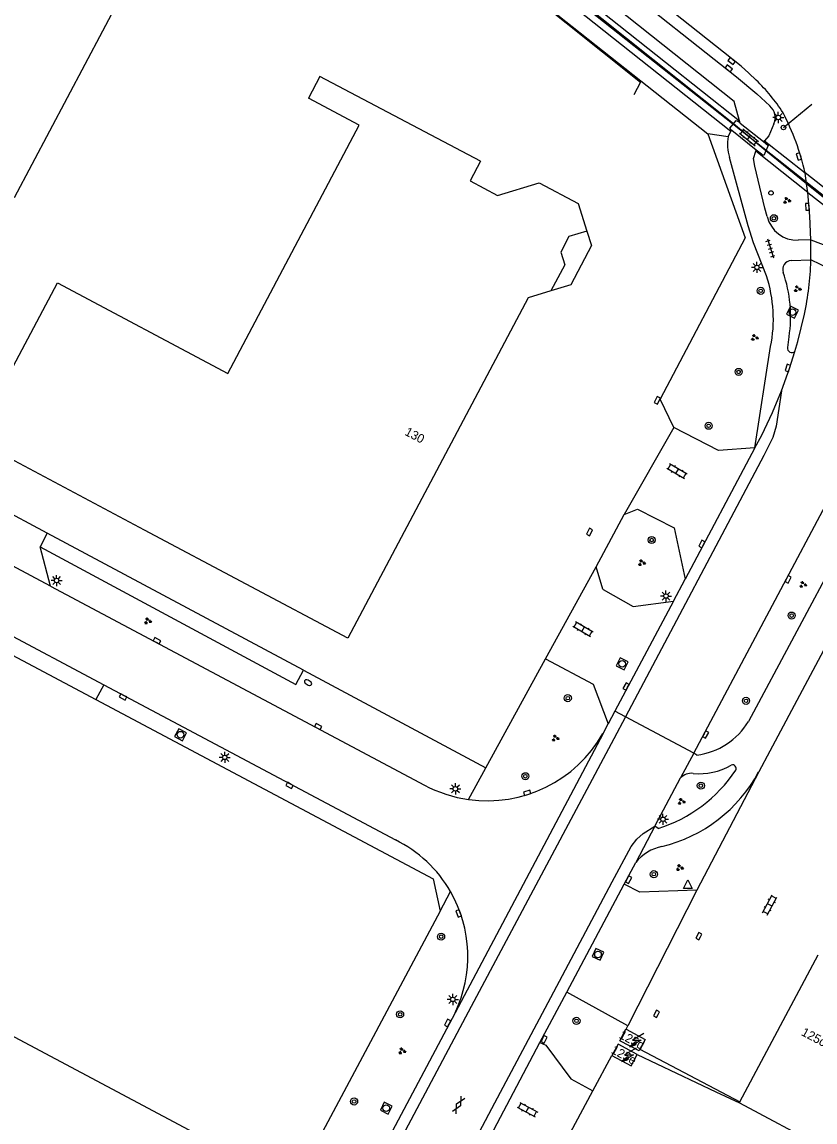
# Model space of a CAD drawing. Extents: x 136000 to 138005, y 398500 to 400500.
# Drawn here: x 136469.2 to 136558.8, y 398735.3 to 398859.5 of the extents above; entities that cross this region are included whole.
import ezdxf

# ---------------------------------------------------------------- set-up
doc = ezdxf.new("R2010")
doc.units = 0
for name, color, linetype in [('gg-afsc-hekwerk', 7, 'Continuous'), ('gg-anno-huisnummerreeks BGT', 7, 'Continuous'), ('gg-aspt-spoorlijn', 7, 'Continuous'), ('gg-bbg-gedigitaliseerde bebouwing', 7, 'Continuous'), ('gg-bbg-hoofdgebouw', 7, 'Continuous'), ('gg-bbg-onder overbouw', 7, 'Continuous'), ('gg-bbg-pand overbouw', 7, 'Continuous'), ('gg-knt-verharding', 7, 'Continuous'), ('gg-knt-verharding nz', 7, 'Continuous'), ('gt-grn-groengrens', 7, 'Continuous'), ('gt-grn-weggrens', 7, 'Continuous'), ('gt-knt-lijn portaal', 7, 'Continuous'), ('gt-symb-boom', 7, 'Continuous'), ('gt-symb-brandkraan', 7, 'Continuous'), ('gt-symb-gesloten verharding', 7, 'Continuous'), ('gt-symb-groenvak', 7, 'Continuous'), ('gt-symb-klinker verharding', 7, 'Continuous'), ('gt-symb-kolk', 7, 'Continuous'), ('gt-symb-lichtmast', 7, 'Continuous'), ('gt-symb-rioolschacht', 7, 'Continuous'), ('gt-symb-tegel verharding', 7, 'Continuous'), ('gt-symb-trafo symbool', 7, 'Continuous'), ('gt-symb-verkeersregelinstallatiepaal', 7, 'Continuous'), ('gt-symb-waterafsluiter', 7, 'Continuous')]:
    doc.layers.add(name, color=color, linetype=linetype)

# ---------------------------------------------------------------- blocks, each defined once
blk = doc.blocks.new('gt0-RS')
at = {"layer": 'gt-symb-rioolschacht'}
blk.add_lwpolyline([(-0.5, -0.5), (0.5, -0.5), (0.5, 0.5), (-0.5, 0.5)], close=True, dxfattribs=at)
blk.add_circle((0, 0), 0.375, dxfattribs=at)
blk = doc.blocks.new('gt0-GRVAK')
at = {"layer": 'gt-symb-groenvak'}
for p, q in [((-0.11, 0.19), (-0.23, 0.24)), ((-0.18, 0.15), (0.09, 0.15)), ((-0.09, 0.21), (-0.16, 0.32)), ((-0.05, 0.21), (-0.05, 0.39)), ((0, 0.21), (0.06, 0.32)), ((0.01, 0.19), (0.13, 0.24)), ((0.26, -0.05), (0.2, 0.06)), ((0.3, -0.05), (0.3, 0.13)), ((0.35, -0.05), (0.41, 0.06)), ((-0.24, -0.23), (-0.36, -0.18)), ((-0.32, -0.26), (-0.05, -0.26)), ((-0.23, -0.21), (-0.29, -0.1)), ((-0.18, -0.2), (-0.18, -0.02)), ((-0.14, -0.21), (-0.07, -0.1)), ((-0.12, -0.23), (0, -0.18)), ((0.24, -0.07), (0.12, -0.02)), ((0.17, -0.11), (0.44, -0.11)), ((0.37, -0.07), (0.49, -0.02))]:
    blk.add_line(p, q, dxfattribs=at)
blk = doc.blocks.new('gt0-KOLK')
at = {"layer": 'gt-symb-kolk'}
blk.add_lwpolyline([(0, 0), (0.37, 0), (0.37, 0.4), (-0.38, 0.4), (-0.38, 0), (0, 0)], dxfattribs=at)
blk = doc.blocks.new('gt0-VIPAAL')
at = {"layer": 'gt-symb-verkeersregelinstallatiepaal'}
blk.add_circle((0, 0), 0.25, dxfattribs=at)
blk = doc.blocks.new('gt0-KL1')
at = {"layer": 'gt-symb-klinker verharding'}
for p, q in [((-1.15, 0.3), (1.15, 0.3)), ((-1, -0.3), (-1, 0.3)), ((-0.5, 0.3), (-0.5, 0.45)), ((0, -0.3), (0, 0.3)), ((0.5, 0.3), (0.5, 0.45)), ((1, -0.3), (1, 0.3)), ((-1.15, -0.3), (1.15, -0.3)), ((-0.5, -0.45), (-0.5, -0.3)), ((0.5, -0.45), (0.5, -0.3))]:
    blk.add_line(p, q, dxfattribs=at)
blk = doc.blocks.new('gt0-LMAST')
at = {"layer": 'gt-symb-lichtmast'}
for p, q in [((-0.18, 0.17), (-0.45, 0.44)), ((-0.01, 0.25), (-0.01, 0.62)), ((0.17, 0.17), (0.44, 0.44)), ((-0.26, 0), (-0.63, 0)), ((-0.18, -0.18), (-0.45, -0.45)), ((-0.01, -0.25), (-0.01, -0.63)), ((0.44, -0.45), (0.17, -0.18)), ((0.24, 0), (0.62, 0))]:
    blk.add_line(p, q, dxfattribs=at)
blk.add_circle((-0.01, 0), 0.25, dxfattribs=at)
blk = doc.blocks.new('gt0-WAFSL')
at = {"layer": 'gt-symb-waterafsluiter'}
for p, q in [((-0.5, -0.33), (0, 0.67)), ((0, 0.67), (0.5, -0.33)), ((0.5, -0.33), (-0.5, -0.33))]:
    blk.add_line(p, q, dxfattribs=at)
blk = doc.blocks.new('gt0-BOOM')
at = {"layer": 'gt-symb-boom'}
for radius in [0.4, 0.2]:
    blk.add_circle((0, 0), radius, dxfattribs=at)
blk = doc.blocks.new('gt0-HSP')
at = {"layer": 'gt-symb-trafo symbool'}
for points in [[(0.77, 0.75), (-0.53, 0), (0.47, 0), (-0.83, -0.75)], [(-0.22, -0.24), (-0.83, -0.75), (-0.08, -0.48)]]:
    blk.add_lwpolyline(points, dxfattribs=at)
blk = doc.blocks.new('gt0-GESVH1')
at = {"layer": 'gt-symb-gesloten verharding'}
for p, q in [((-0.99, -0.26), (0.01, 0.24)), ((0.01, -0.26), (-0.99, 0.24)), ((0.01, 0.24), (1.01, -0.26)), ((1.01, 0.24), (0.01, -0.26))]:
    blk.add_line(p, q, dxfattribs=at)
blk = doc.blocks.new('gt0-BR')
at = {"layer": 'gt-symb-brandkraan'}
for centre, radius, start, end in [((-0.24, 0), 0.206, 107.5669, 252.4331), ((0.6, -2.66), 3, 106.892, 107.5669), ((0, -0.69), 0.938, 73.108, 106.892), ((-0.6, -2.66), 3, 72.4331, 73.108), ((0.24, 0), 0.206, 287.567, 72.4331), ((0.6, 2.66), 3, 252.4331, 253.108), ((0, 0.69), 0.938, 253.108, 286.8921), ((-0.6, 2.66), 3, 286.8921, 287.567)]:
    blk.add_arc(centre, radius, start, end, dxfattribs=at)
blk = doc.blocks.new('gt0-TEG1')
at = {"layer": 'gt-symb-tegel verharding'}
for p, q in [((-1.12, 0), (1.12, 0)), ((-0.9, -0.25), (-0.9, 0.25)), ((-0.45, -0.25), (-0.45, 0.25)), ((0, -0.25), (0, 0.25)), ((0.45, -0.25), (0.45, 0.25)), ((0.9, -0.25), (0.9, 0.25))]:
    blk.add_line(p, q, dxfattribs=at)

msp = doc.modelspace()

# ---------------------------------------------------------------- linework, layer by layer
at = {"layer": 'gg-afsc-hekwerk'}
for p, q in [((136468.38, 398839.68), (136494.18, 398888.43)), ((136516.43, 398759.09), (136446.47, 398627.8)), ((136533.69, 398738.79), (136535.85, 398742.8)), ((136538.7, 398742.9), (136547.57, 398738.7)), ((136530.6, 398733.03), (136533.69, 398738.79)), ((136547.57, 398738.7), (136550.26, 398737.45))]:
    msp.add_line(p, q, dxfattribs=at)
for points in [[(136344.2, 399002.6), (136341, 398994.03), (136356.77, 398985.67), (136357.59, 398985.08), (136367.44, 398981.66), (136371.79, 398979.29), (136387.62, 398966.64), (136389.01, 398966.17), (136401.14, 398961.42), (136402.97, 398960.1), (136403.45, 398960.87), (136433.4, 398936.6), (136517.98, 398869.55), (136539.08, 398852.7), (136538.32, 398851.25)], [(136316.33, 398868.37), (136332.76, 398859.95), (136477.56, 398782.97)], [(136477.56, 398782.97), (136515.65, 398762.72), (136516.43, 398759.09)]]:
    msp.add_lwpolyline(points, dxfattribs=at)
at = {"layer": 'gg-aspt-spoorlijn'}
for p, q in [((136553.24, 398844.92), (136549.56, 398847.97)), ((136557.84, 398841.22), (136553.24, 398844.92))]:
    msp.add_line(p, q, dxfattribs=at)
for points in [[(136549.56, 398847.97), (136548.82, 398848.6), (136529.12, 398864.31), (136473.62, 398908.18), (136425.18, 398946.43), (136403.7, 398963.44)], [(136620.35, 398768.38), (136618.51, 398772.8), (136616.07, 398777.76), (136613.82, 398781.86), (136610.87, 398787.09), (136608.14, 398791.59), (136604.08, 398797.3), (136600.51, 398801.99), (136596.79, 398806.5), (136593.49, 398810.3), (136586.38, 398817.76), (136583.45, 398820.6), (136580.38, 398823.39), (136577.35, 398825.93), (136485.24, 398898.78), (136405.26, 398962.29)], [(136572.96, 398829.2), (136572.53, 398829.55), (136568.21, 398832.94), (136563.9, 398836.35), (136557.84, 398841.22)]]:
    msp.add_lwpolyline(points, dxfattribs=at)
at = {"layer": 'gg-bbg-gedigitaliseerde bebouwing'}
for points in [[(136492.45, 398819.81), (136507.3, 398847.82), (136501.57, 398850.88)], [(136464.2, 398813.06), (136473.22, 398830.04), (136492.45, 398819.81)]]:
    msp.add_lwpolyline(points, dxfattribs=at)
at = {"layer": 'gg-bbg-hoofdgebouw'}
for p, q in [((136550.31, 398737.56), (136559.13, 398754.15)), ((136550.26, 398737.45), (136550.31, 398737.56)), ((136550.26, 398737.45), (136597.45, 398712.28))]:
    msp.add_line(p, q, dxfattribs=at)
for points in [[(136521, 398843.77), (136502.87, 398853.33), (136501.57, 398850.88)], [(136521, 398843.77), (136519.82, 398841.54), (136522.91, 398839.9), (136527.62, 398841.31), (136532.03, 398838.99), (136533.02, 398835.86)], [(136528.93, 398829.12), (136526.38, 398828.33), (136506.02, 398789.9), (136483.06, 398802.1)], [(136483.06, 398802.1), (136463.81, 398812.33), (136464.2, 398813.06)], [(136417.64, 398800.8), (136422.23, 398798.35), (136411.73, 398778.68), (136414.25, 398777.33), (136412.73, 398774.48), (136490.97, 398732.85), (136452.4, 398660.39), (136432.47, 398670.99), (136430.71, 398667.69), (136405.82, 398680.94), (136407.58, 398684.24), (136393.32, 398691.83), (136386.58, 398679.16), (136386.2, 398679.36), (136386.34, 398679.63), (136362.06, 398692.54), (136361.92, 398692.28), (136361.54, 398692.48), (136368.28, 398705.15), (136358.61, 398710.29), (136356.85, 398706.98), (136336.89, 398717.59), (136338.65, 398720.9), (136278.93, 398752.64)], [(136536.72, 398744.46), (136537.42, 398745.77), (136537.45, 398745.76)], [(136537.45, 398745.76), (136539.6, 398744.61), (136539.01, 398743.49)], [(136538.7, 398742.9), (136536.54, 398744.07), (136535.85, 398742.8)], [(136539.01, 398743.49), (136538.91, 398743.3), (136536.72, 398744.46)], [(136535.85, 398742.8), (136538.01, 398741.63), (136538.7, 398742.9)]]:
    msp.add_lwpolyline(points, dxfattribs=at)
at = {"layer": 'gg-bbg-onder overbouw'}
msp.add_lwpolyline([(136533.02, 398835.86), (136530.98, 398835.26), (136530.07, 398833.49), (136530.51, 398832.06), (136528.93, 398829.12)], dxfattribs=at)
at = {"layer": 'gg-bbg-pand overbouw'}
msp.add_lwpolyline([(136533.02, 398835.86), (136533.54, 398834.26), (136531.19, 398829.81), (136528.93, 398829.12)], dxfattribs=at)
at = {"layer": 'gg-knt-verharding'}
for p, q in [((136494.18, 398888.43), (136546.66, 398846.87)), ((136321.51, 398868.12), (136478.45, 398784.65)), ((136550.34, 398848.07), (136550.27, 398848.31)), ((136548.96, 398846.53), (136549.28, 398847.14)), ((136549.28, 398847.14), (136549.34, 398847.26)), ((136550.34, 398848.07), (136552.98, 398845.98)), ((136553.08, 398846.08), (136552.98, 398845.98)), ((136552.98, 398845.98), (136553.51, 398845.55)), ((136553.08, 398846.08), (136557.66, 398842.45)), ((136552.11, 398844.9), (136552.15, 398845.01)), ((136557.98, 398840.24), (136552.11, 398844.9)), ((136553.51, 398845.55), (136553.24, 398844.92)), ((136564.13, 398837.33), (136557.66, 398842.45)), ((136557.84, 398841.22), (136557.66, 398842.45)), ((136557.98, 398840.24), (136557.84, 398841.22)), ((136557.98, 398840.24), (136564.32, 398835.23)), ((136558.32, 398834.89), (136556.87, 398834.84)), ((136558.33, 398832.61), (136558.32, 398834.89)), ((136556.08, 398832.55), (136558.33, 398832.61)), ((136558.33, 398832.46), (136558.33, 398832.61)), ((136555.7, 398822.72), (136555.86, 398823.92)), ((136552, 398811.4), (136553.77, 398822.83)), ((136542.83, 398813.68), (136541.3, 398816.91)), ((136569.18, 398814.03), (136551.27, 398780.51)), ((136472.07, 398801.76), (136454.07, 398811.39)), ((136552, 398811.4), (136544.13, 398796.59)), ((136472.43, 398795.78), (136449.72, 398807.85)), ((136545.08, 398776.92), (136561.69, 398808.17)), ((136534.06, 398797.96), (136537.23, 398803.86)), ((136501, 398786.29), (136472.07, 398801.76)), ((136472.43, 398795.78), (136471.25, 398800.22)), ((136542.8, 398794.1), (136544.13, 398796.59)), ((136563.76, 398796.07), (136553.67, 398777.16)), ((136472.43, 398795.78), (136514.66, 398773.33)), ((136542.8, 398794.1), (136536.18, 398781.65)), ((136521.62, 398775.27), (136528.35, 398787.58)), ((136501, 398786.29), (136521.62, 398775.27)), ((136478.45, 398784.65), (136511.38, 398767.14)), ((136536.18, 398781.65), (136535.43, 398780.23)), ((136534.84, 398779.13), (136535.43, 398780.23)), ((136545.08, 398776.92), (136543.6, 398774.13)), ((136545.43, 398776.71), (136545.08, 398776.92)), ((136553.67, 398777.16), (136552.42, 398774.81)), ((136552.42, 398774.81), (136545.45, 398761.47)), ((136540.7, 398768.67), (136543.6, 398774.13)), ((136540.7, 398768.67), (136538.53, 398764.58)), ((136541.05, 398768.43), (136540.7, 398768.67)), ((136537.24, 398762.15), (136538.53, 398764.58)), ((136530.74, 398749.93), (136537.24, 398762.15)), ((136527.72, 398744.25), (136530.74, 398749.93)), ((136537.65, 398746.13), (136530.74, 398749.93)), ((136537.45, 398745.76), (136537.65, 398746.13)), ((136522.49, 398734.41), (136527.72, 398744.25)), ((136539.01, 398743.49), (136550.31, 398737.56))]:
    msp.add_line(p, q, dxfattribs=at)
for points in [[(136550.27, 398848.31), (136549.65, 398850.49), (136509.35, 398882.52), (136361.24, 399000)], [(136552.13, 398852.91), (136551.3, 398853.72), (136550.43, 398854.48), (136517.64, 398880.48)], [(136517.67, 398878.91), (136536.04, 398864.33), (136549.91, 398853.3), (136552.21, 398851.36), (136553.69, 398850)], [(136549.56, 398847.97), (136549.89, 398848.36), (136550.19, 398848.19), (136550.34, 398848.07)], [(136546.66, 398846.87), (136550.9, 398835.11), (136541.3, 398816.91)], [(136549.34, 398847.26), (136549.15, 398847.48), (136549.56, 398847.97)], [(136552.15, 398845.01), (136549.38, 398847.21), (136549.34, 398847.26)], [(136554.14, 398848), (136553.57, 398846.62), (136553.08, 398846.08)], [(136553.39, 398837.51), (136553.11, 398838.46), (136551.97, 398843.2), (136551.85, 398844.08), (136552.11, 398844.9)], [(136553.24, 398844.92), (136553.01, 398844.39), (136552.73, 398844.54), (136552.15, 398845.01)], [(136553.3, 398830.81), (136551.85, 398834.55), (136551.23, 398836.45), (136549.11, 398844.19)], [(136558.32, 398834.89), (136558.21, 398837.57), (136557.98, 398840.24)], [(136556.51, 398822.29), (136556.85, 398823.4), (136557.6, 398826.5)], [(136555.01, 398817.84), (136555.91, 398820.35), (136556.51, 398822.29)], [(136552, 398811.4), (136552.76, 398812.82), (136553.98, 398815.38), (136555.01, 398817.84)], [(136552, 398811.4), (136547.89, 398811.09), (136542.83, 398813.68)], [(136537.23, 398803.86), (136538.73, 398804.48), (136542.88, 398802.38), (136544.13, 398796.59)], [(136471.25, 398800.22), (136500.15, 398784.69), (136501, 398786.29)], [(136534.87, 398795.42), (136534.83, 398795.44), (136534.06, 398797.96)], [(136534.87, 398795.42), (136538.24, 398793.49), (136542.8, 398794.1)], [(136528.35, 398787.58), (136533.73, 398784.72), (136535.43, 398780.23)], [(136545.45, 398761.47), (136538.98, 398761.24), (136537.24, 398762.15)], [(136518.12, 398747.62), (136508.79, 398730.03), (136497.59, 398708.93)], [(136527.72, 398744.25), (136528.38, 398743.94), (136531.2, 398740.17), (136533.69, 398738.79)]]:
    msp.add_lwpolyline(points, dxfattribs=at)
for centre, radius, start, end in [((136537.52, 398837.71), 21.09, 33.1386, 46.1281), ((136552.49, 398848.68), 1.79, 337.6082, 47.7703), ((136530.49, 398836.33), 27.85, 12.6902, 27.6037), ((136554.55, 398845.72), 5.65, 171.73, 195.6638), ((136556.76, 398838.3), 3.46, 193.1688, 271.8533), ((136556.14, 398831.54), 1.01, 93.5221, 199.1966), ((136519.01, 398834.26), 39.36, 348.6245, 357.3786), ((136538.36, 398825.92), 15.72, 348.6541, 18.0915), ((136540.9, 398826.22), 15.13, 351.2448, 19.2404), ((136556.16, 398822.62), 0.478, 167.0587, 316.1375), ((136544.45, 398784.6), 7.95, 277.1088, 329.0666), ((136521.77, 398786.6), 15.05, 261.9559, 330.2401), ((136536.23, 398784.01), 16.31, 287.2021, 326.4813), ((136537.63, 398782.71), 16.76, 283.2836, 331.8946), ((136545.72, 398781.78), 7.18, 264.3393, 300.124), ((136549.48, 398775.2), 0.402, 331.1561, 112.4249), ((136544.85, 398772.87), 1.78, 84.9146, 134.6716), ((136521.77, 398786.6), 15.06, 241.8155, 261.9479), ((136504.9, 398753.98), 14.67, 29.9357, 63.7761), ((136542.54, 398761.36), 5.14, 101.811, 141.2439), ((136504.9, 398753.98), 14.67, 334.3107, 29.942)]:
    msp.add_arc(centre, radius, start, end, dxfattribs=at)
at = {"layer": 'gg-knt-verharding nz'}
msp.add_line((136534.84, 398779.13), (136518.12, 398747.62), dxfattribs=at)
for points in [[(136555.01, 398817.84), (136554.38, 398813.85), (136554.01, 398812.55)], [(136554.01, 398812.55), (136553.01, 398810.55), (136537.36, 398781.02)], [(136537.36, 398781.02), (136536.06, 398778.56), (136519.93, 398748.34), (136508.62, 398727), (136490.48, 398692.93), (136474.29, 398662.43), (136460.05, 398635.59), (136442.07, 398601.68), (136427.81, 398574.82), (136427.19, 398573.66)], [(136467.11, 398627.49), (136474.26, 398644.19), (136479.07, 398655.21), (136480.84, 398658.82), (136482.78, 398662.41), (136494.2, 398683.83), (136502.74, 398699.9), (136512.22, 398717.8), (136522.63, 398737.43), (136528.96, 398749.35), (136535.88, 398762.41), (136538.02, 398766.4), (136538.64, 398767.23), (136539.39, 398767.86), (136540.7, 398768.67)]]:
    msp.add_lwpolyline(points, dxfattribs=at)
at = {"layer": 'gt-grn-groengrens'}
for p, q in [((136548.96, 398846.53), (136546.66, 398846.87)), ((136478.45, 398784.65), (136477.56, 398782.97)), ((136519.66, 398771.69), (136521.62, 398775.27)), ((136516.43, 398759.09), (136517.61, 398761.3))]:
    msp.add_line(p, q, dxfattribs=at)
for points in [[(136217.1, 399112.47), (136253.44, 399083.58), (136308.93, 399039.59), (136550.27, 398848.31)], [(136394.97, 398969.46), (136480.52, 398901.64), (136483.17, 398899.54), (136486.49, 398896.92), (136492.97, 398891.78), (136549.28, 398847.14)]]:
    msp.add_lwpolyline(points, dxfattribs=at)
at = {"layer": 'gt-grn-weggrens'}
for p, q in [((136558.32, 398834.89), (136564.41, 398832.53)), ((136564.16, 398829.8), (136558.33, 398832.61)), ((136542.83, 398813.68), (136537.23, 398803.86)), ((136472.07, 398801.76), (136471.25, 398800.22)), ((136528.35, 398787.58), (136534.06, 398797.96)), ((136537.36, 398781.02), (136536.18, 398781.65)), ((136545.08, 398776.92), (136537.36, 398781.02)), ((136545.45, 398761.47), (136537.65, 398746.13))]:
    msp.add_line(p, q, dxfattribs=at)
at = {"layer": 'gt-knt-lijn portaal'}
msp.add_line((136555.22, 398847.57), (136558.43, 398850.22), dxfattribs=at)

# ---------------------------------------------------------------- block references
at = {"layer": 'gt-symb-boom'}
for p in [(136554.14, 398837.32), (136552.65, 398829.13), (136550.16, 398819.97), (136546.77, 398813.89), (136540.33, 398800.99), (136556.14, 398792.46), (136530.86, 398783.14), (136550.99, 398782.83), (136526.07, 398774.32), (136545.89, 398773.26), (136540.58, 398763.26), (136516.55, 398756.2), (136511.92, 398747.44), (136531.84, 398746.7), (136506.72, 398737.6)]:
    msp.add_blockref('gt0-BOOM', p, dxfattribs=at)
at = {"layer": 'gt-symb-brandkraan', "rotation": -27.97472991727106}
msp.add_blockref('gt0-BR', (136501.53, 398784.89), dxfattribs=at)
at = {"layer": 'gt-symb-gesloten verharding', "rotation": -118.35896344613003}
msp.add_blockref('gt0-GESVH1', (136518.53, 398737.22), dxfattribs=at)
at = {"layer": 'gt-symb-groenvak'}
for p in [(136555.59, 398839.33), (136556.79, 398829.35), (136551.95, 398823.84), (136539.2, 398798.42), (136557.42, 398795.96), (136483.4, 398791.84), (136529.45, 398778.62), (136543.68, 398771.47), (136543.48, 398763.99), (136512.13, 398743.29)]:
    msp.add_blockref('gt0-GRVAK', p, dxfattribs=at)
at = {"layer": 'gt-symb-klinker verharding'}
for p, rotation in [((136551.33, 398846.46), -38.66875373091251), ((136543.19, 398808.75), 149.74356283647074), ((136532.57, 398790.9), 149.74356283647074), ((136553.67, 398759.79), 61.89717643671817), ((136526.31, 398736.68), -28.487007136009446)]:
    msp.add_blockref('gt0-KL1', p, dxfattribs=dict(at, rotation=rotation))
at = {"layer": 'gt-symb-kolk'}
for p, rotation in [((136548.92, 398854.08), -38.462947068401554), ((136549.48, 398855.23), 141.61754266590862), ((136557.16, 398844.36), 106.98473253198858), ((136558.13, 398838.63), 94.24486205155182), ((136555.91, 398820.35), 71.45633066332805), ((136541.16, 398816.68), 63.050419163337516), ((136533.49, 398801.82), 63.05041916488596), ((136546.18, 398800.45), 62.02527007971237), ((136555.57, 398796.65), -117.97472992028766), ((136484.36, 398789.44), -27.71850162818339), ((136537.62, 398784.36), 61.3849683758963), ((136480.71, 398783.45), 151.97468393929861), ((136502.57, 398779.76), -28.409358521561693), ((136546.25, 398779.12), -117.97472992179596), ((136499.51, 398773.46), 151.97468393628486), ((136526.33, 398772.26), 17.45655813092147), ((136537.55, 398762.74), -117.76921269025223), ((136518.71, 398758.9), 109.93904791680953), ((136545.84, 398756.18), 62.15337781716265), ((136541.06, 398747.41), 62.153377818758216), ((136517.46, 398746.37), 62.15337781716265), ((136528, 398744.71), -116.74442020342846)]:
    msp.add_blockref('gt0-KOLK', p, dxfattribs=dict(at, rotation=rotation))
at = {"layer": 'gt-symb-lichtmast'}
for p in [(136554.65, 398848.7), (136552.23, 398831.77), (136473.13, 398796.42), (136541.96, 398794.66), (136492.12, 398776.45), (136518.17, 398772.9), (136541.62, 398769.46), (136517.88, 398749.12)]:
    msp.add_blockref('gt0-LMAST', p, dxfattribs=at)
at = {"layer": 'gt-symb-rioolschacht'}
for p, rotation in [((136556.25, 398826.72), 63.76806006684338), ((136537, 398787.01), 63.38370037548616), ((136487.12, 398779.01), -28.025316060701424), ((136534.27, 398754.2), 155.22886109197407), ((136510.36, 398736.85), 63.51182146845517)]:
    msp.add_blockref('gt0-RS', p, dxfattribs=dict(at, rotation=rotation))
at = {"layer": 'gt-symb-tegel verharding', "rotation": -72.83405393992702}
msp.add_blockref('gt0-TEG1', (136553.75, 398833.91), dxfattribs=at)
at = {"layer": 'gt-symb-trafo symbool'}
for p in [(136538.68, 398744.53), (136537.8, 398742.85)]:
    msp.add_blockref('gt0-HSP', p, dxfattribs=at)
at = {"layer": 'gt-symb-verkeersregelinstallatiepaal'}
for p in [(136555.22, 398847.57), (136553.81, 398840.18)]:
    msp.add_blockref('gt0-VIPAAL', p, dxfattribs=at)
at = {"layer": 'gt-symb-waterafsluiter'}
msp.add_blockref('gt0-WAFSL', (136544.42, 398761.96), dxfattribs=at)

# ---------------------------------------------------------------- texts
at = {"layer": 'gg-anno-huisnummerreeks BGT'}
for s, rotation, p in [('130', 332.1, (136512.36, 398812.9)), ('125d', 331.9, (136536.56, 398744.81)), ('125c', 332, (136557.15, 398745.12)), ('125e', 331.5, (136535.66, 398743.12))]:
    msp.add_text(s, height=1, rotation=rotation, dxfattribs=at).set_placement(p)

doc.saveas('drawing.dxf')
